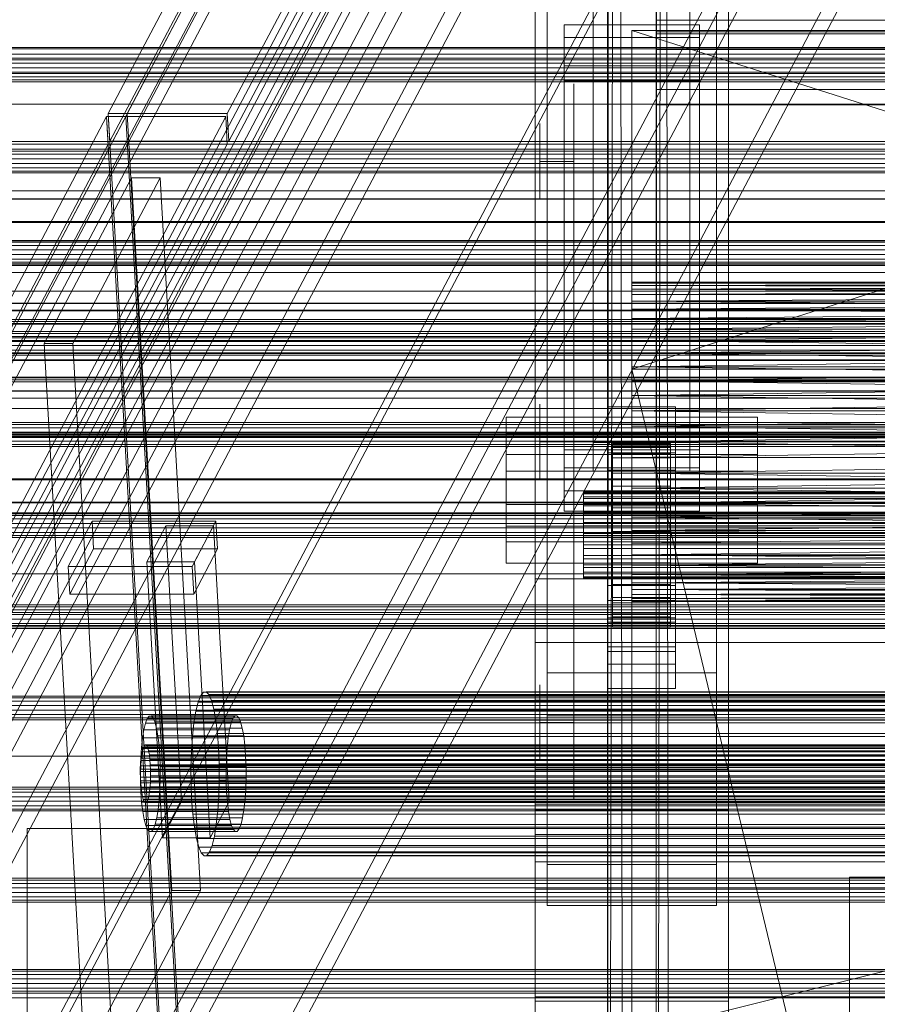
# Model space of a CAD drawing. Header units: millimetres. Extents: x -4395 to 65662, y -65530 to 6847.
# Tile 315 of 656: x -557 to -379, y -33951 to -33748. Entities that reach past the tile are written whole.
import ezdxf

# ---------------------------------------------------------------- set-up
doc = ezdxf.new("R2010")
doc.units = ezdxf.units.MM
for name, color, linetype, lineweight in [('COTAS_O', 1, 'Continuous', 0), ('frontal_briquetadora', 7, 'Continuous', 0), ('frontal_C01', 7, 'Continuous', 0), ('frontal_C02', 7, 'Continuous', 0), ('frontal_C03', 7, 'Continuous', 0), ('frontal_C07', 7, 'Continuous', 0), ('frontal_dosificador', 7, 'Continuous', 0), ('frontal_secador', 7, 'Continuous', 0)]:
    doc.layers.add(name, color=color, linetype=linetype, lineweight=lineweight)
doc.dimstyles.new('R19_100', dxfattribs={"dimtxt": 250, "dimasz": 150, "dimexe": 150, "dimexo": 80, "dimgap": 100, "dimtad": 1, "dimtih": 1, "dimtoh": 1, "dimdsep": 46, "dimcen": 0.09, "dimadec": 0, "dimazin": 0, "dimtfac": 1, "dimtdec": 4, "dimtofl": 0, "dimtmove": 0, "dimatfit": 3, "dimfxl": 1, "dimtolj": 1, "dimtzin": 0, "dimarcsym": 0})

# ---------------------------------------------------------------- blocks, each defined once
blk = doc.blocks.new('DIM_R33_43')
at = {"layer": 'COTAS_O'}
for p, q in [((-1725, -33700), (-1575, -33655)), ((1725, -33700), (1575, -33655)), ((-1725, -34400), (-1725, -33700)), ((-1725, -33700), (1725, -33700)), ((-1725, -33700), (-1575, -33745)), ((1725, -33700), (1575, -33745)), ((1725, -34400), (1725, -33700))]:
    blk.add_line(p, q, dxfattribs=at)
blk.add_text('3450 O', height=250, dxfattribs=at).set_placement((0, -33600))
blk = doc.blocks.new('DIM_R33_46')
at = {"layer": 'COTAS_O'}
for p, q in [((-650, -33700), (50, -33700)), ((50, -33700), (5, -33850)), ((50, -34900), (50, -33700)), ((50, -33700), (95, -33850)), ((50, -34900), (5, -34750)), ((50, -34900), (95, -34750)), ((-650, -34900), (50, -34900))]:
    blk.add_line(p, q, dxfattribs=at)
blk.add_text('1200 O', height=250, rotation=90, dxfattribs=at).set_placement((-50, -34300))
blk = doc.blocks.new('DIM_R33_47')
at = {"layer": 'COTAS_O'}
for p, q in [((-650, -34200), (-500, -34155)), ((650, -34200), (500, -34155)), ((-650, -34900), (-650, -34200)), ((-650, -34200), (650, -34200)), ((-650, -34200), (-500, -34245)), ((650, -34200), (500, -34245)), ((650, -34900), (650, -34200))]:
    blk.add_line(p, q, dxfattribs=at)
blk.add_text('1300 O', height=250, dxfattribs=at).set_placement((0, -34100))

msp = doc.modelspace()

# ---------------------------------------------------------------- linework, layer by layer
at = {"layer": 'frontal_briquetadora'}
for p, q in [((-430, -33820), (-430, -33750)), ((-430, -33750), (-430, -33844.629)), ((-430, -33750), (-430, -33841.488)), ((-430, -33750), (-430, -33838.284)), ((-430, -33750), (-430, -33835.05)), ((-430, -33750), (-430, -33831.815)), ((-430, -33750), (-430, -33828.612)), ((-430, -33750), (-430, -33825.47)), ((-430, -33750), (-430, -33822.421)), ((-430, -33750), (-430, -33819.494)), ((-430, -33750), (-430, -33816.716)), ((-430, -33750), (-430, -33814.115)), ((-430, -33750), (-430, -33811.715)), ((-430, -33750), (-430, -33809.54)), ((-430, -33750), (-430, -33807.611)), ((-430, -33750), (-430, -33805.946)), ((-430, -33750), (-430, -33804.562)), ((-430, -33750), (-430, -33803.471)), ((-430, -33750), (-430, -33802.684)), ((-430, -33750), (-430, -33802.209)), ((-430, -33750), (-430, -33802.05)), ((-210, -33820), (-430, -33750)), ((-430, -33750), (-210, -33750)), ((-210, -33750), (-430, -33820)), ((-442, -33763.571), (-442, -33761.05)), ((-430, -33763.571), (-430, -33761.05)), ((-442, -33770.964), (-442, -33763.571)), ((-430, -33770.964), (-430, -33763.571)), ((-449, -33770.795), (-449, -33769.25)), ((-449, -33773.579), (-449, -33770.795)), ((-442, -33770.795), (-442, -33769.25)), ((-442, -33773.579), (-442, -33770.795)), ((-442, -33782.724), (-442, -33770.964)), ((-430, -33782.724), (-430, -33770.964)), ((-449, -33777.05), (-449, -33773.579)), ((-442, -33777.05), (-442, -33773.579)), ((-442, -33777.05), (-449, -33777.05)), ((-449, -33777.05), (-449, -33780.521)), ((-442, -33777.05), (-442, -33780.521)), ((-449, -33780.521), (-449, -33783.304)), ((-442, -33780.521), (-442, -33783.304)), ((-449, -33783.304), (-449, -33784.849)), ((-442, -33798.05), (-442, -33782.724)), ((-442, -33783.304), (-442, -33784.849)), ((-430, -33798.05), (-430, -33782.724)), ((-442, -33815.897), (-442, -33798.05)), ((-430, -33815.897), (-430, -33798.05)), ((-430, -33802.05), (-430, -33802.209)), ((-210, -33802.05), (-430, -33802.209)), ((-210, -33802.05), (-430, -33802.05)), ((-210, -33802.209), (-430, -33802.05)), ((-430, -33802.209), (-430, -33802.684)), ((-210, -33802.209), (-430, -33802.684)), ((-210, -33802.209), (-430, -33802.209)), ((-210, -33802.684), (-430, -33802.209)), ((-430, -33802.684), (-430, -33803.471)), ((-210, -33802.684), (-430, -33803.471)), ((-210, -33802.684), (-430, -33802.684)), ((-210, -33803.471), (-430, -33802.684)), ((-430, -33803.471), (-430, -33804.562)), ((-210, -33803.471), (-430, -33804.562)), ((-210, -33803.471), (-430, -33803.471)), ((-210, -33804.562), (-430, -33803.471)), ((-430, -33804.562), (-430, -33805.946)), ((-210, -33804.562), (-430, -33805.946)), ((-210, -33804.562), (-430, -33804.562)), ((-430, -33805.946), (-430, -33807.611)), ((-210, -33805.946), (-430, -33807.611)), ((-210, -33805.946), (-430, -33805.946)), ((-210, -33807.611), (-430, -33805.946)), ((-430, -33807.611), (-430, -33809.54)), ((-210, -33807.611), (-430, -33809.54)), ((-210, -33807.611), (-430, -33807.611)), ((-430, -33807.611), (-210, -33809.54)), ((-430, -33809.54), (-430, -33811.715)), ((-210, -33809.54), (-430, -33811.715)), ((-210, -33809.54), (-430, -33809.54)), ((-430, -33809.54), (-210, -33811.715)), ((-430, -33811.715), (-430, -33814.115)), ((-210, -33811.715), (-430, -33811.715)), ((-430, -33814.115), (-210, -33811.715)), ((-430, -33811.715), (-210, -33814.115)), ((-442, -33835.05), (-442, -33815.897)), ((-430, -33814.115), (-430, -33816.716)), ((-210, -33814.115), (-430, -33814.115)), ((-430, -33816.716), (-210, -33814.115)), ((-430, -33814.115), (-210, -33816.716)), ((-430, -33835.05), (-430, -33815.897)), ((-430, -33816.716), (-430, -33819.494)), ((-210, -33816.716), (-430, -33816.716)), ((-430, -33819.494), (-210, -33816.716)), ((-430, -33816.716), (-210, -33819.494)), ((-430, -33819.494), (-430, -33822.421)), ((-210, -33819.494), (-430, -33819.494)), ((-430, -33822.421), (-210, -33819.494)), ((-430, -33819.494), (-210, -33822.421)), ((-430, -33820), (-430, -34060)), ((-430, -34260), (-430, -33820)), ((-430, -34680), (-430, -33820)), ((-430, -33820), (-430, -33855.985)), ((-430, -33820), (-430, -33853.384)), ((-430, -33820), (-430, -33850.606)), ((-430, -33820), (-430, -33847.678)), ((-430, -33844.629), (-430, -33820)), ((-430, -33820), (-223.45, -34680)), ((-210, -33820), (-430, -33820)), ((-335.556, -33820), (-430, -33820)), ((-430, -33820), (-333.957, -33820)), ((-337.006, -33820), (-430, -33820)), ((-338.292, -33820), (-430, -33820)), ((-430, -33820), (-332.223, -33820)), ((-339.402, -33820), (-430, -33820)), ((-430, -33820), (-330.371, -33820)), ((-340.325, -33820), (-430, -33820)), ((-430, -33820), (-328.419, -33820)), ((-341.053, -33820), (-430, -33820)), ((-430, -33820), (-326.386, -33820)), ((-430, -33820), (-324.292, -33820)), ((-341.577, -33820), (-430, -33820)), ((-430, -33820), (-322.156, -33820)), ((-320, -33820), (-430, -33820)), ((-341.894, -33820), (-430, -33820)), ((-342, -33820), (-430, -33820)), ((-430, -33822.421), (-430, -33825.47)), ((-210, -33822.421), (-430, -33822.421)), ((-430, -33825.47), (-210, -33822.421)), ((-430, -33822.421), (-210, -33825.47)), ((-430, -33825.47), (-430, -33828.612)), ((-210, -33825.47), (-430, -33825.47)), ((-430, -33828.612), (-210, -33825.47)), ((-430, -33825.47), (-210, -33828.612)), ((-449, -33828.795), (-449, -33827.25)), ((-442, -33828.795), (-442, -33827.25)), ((-449, -33831.579), (-449, -33828.795)), ((-442, -33831.579), (-442, -33828.795)), ((-430, -33828.612), (-430, -33831.815)), ((-210, -33828.612), (-430, -33828.612)), ((-430, -33831.815), (-210, -33828.612)), ((-430, -33828.612), (-210, -33831.815)), ((-449, -33835.05), (-449, -33831.579)), ((-442, -33835.05), (-442, -33831.579)), ((-430, -33831.815), (-430, -33835.05)), ((-210, -33831.815), (-430, -33835.05)), ((-210, -33831.815), (-430, -33831.815)), ((-430, -33831.815), (-210, -33835.05)), ((-442, -33835.05), (-449, -33835.05)), ((-449, -33835.05), (-449, -33838.521)), ((-430, -33835.05), (-442, -33835.05)), ((-442, -33835.05), (-442, -33854.202)), ((-442, -33835.05), (-442, -33838.521)), ((-430, -33835.05), (-430, -33854.202)), ((-210, -33835.05), (-430, -33838.284)), ((-430, -33838.284), (-430, -33835.05)), ((-430, -33835.05), (-210, -33835.05)), ((-210, -33838.284), (-430, -33835.05)), ((-210, -33838.284), (-430, -33841.488)), ((-430, -33841.488), (-430, -33838.284)), ((-430, -33838.284), (-210, -33838.284)), ((-449, -33838.521), (-449, -33841.304)), ((-442, -33838.521), (-442, -33841.304)), ((-449, -33841.304), (-449, -33842.849)), ((-442, -33841.304), (-442, -33842.849)), ((-210, -33841.488), (-430, -33844.629)), ((-430, -33844.629), (-430, -33841.488)), ((-430, -33841.488), (-210, -33841.488)), ((-210, -33844.629), (-430, -33841.488)), ((-210, -33844.629), (-430, -33847.678)), ((-430, -33847.678), (-430, -33844.629)), ((-430, -33844.629), (-210, -33844.629)), ((-210, -33847.678), (-430, -33844.629)), ((-210, -33847.678), (-430, -33850.606)), ((-430, -33850.606), (-430, -33847.678)), ((-430, -33847.678), (-210, -33847.678)), ((-210, -33850.606), (-430, -33847.678)), ((-210, -33850.606), (-430, -33853.384)), ((-430, -33853.384), (-430, -33850.606)), ((-430, -33850.606), (-210, -33850.606)), ((-210, -33853.384), (-430, -33850.606)), ((-442, -33854.202), (-442, -33872.05)), ((-210, -33853.384), (-430, -33855.985)), ((-430, -33855.985), (-430, -33853.384)), ((-430, -33853.384), (-210, -33853.384)), ((-210, -33855.985), (-430, -33853.384)), ((-430, -33853.384), (-430, -34060)), ((-430, -33854.202), (-430, -33872.05)), ((-210, -33855.985), (-430, -33858.384)), ((-430, -33858.384), (-430, -33855.985)), ((-430, -33855.985), (-210, -33855.985)), ((-430, -34060), (-430, -33855.985)), ((-210, -33858.384), (-430, -33858.384)), ((-210, -33858.384), (-430, -33860.559)), ((-430, -33860.559), (-430, -33858.384)), ((-210, -33860.559), (-430, -33858.384)), ((-430, -33858.384), (-430, -34060)), ((-210, -33860.559), (-430, -33860.559)), ((-210, -33860.559), (-430, -33862.488)), ((-430, -33862.488), (-430, -33860.559)), ((-210, -33862.488), (-430, -33860.559)), ((-430, -33860.559), (-430, -34060)), ((-210, -33862.488), (-430, -33862.488)), ((-210, -33862.488), (-430, -33864.153)), ((-430, -33864.153), (-430, -33862.488)), ((-210, -33864.153), (-430, -33862.488)), ((-430, -33862.488), (-430, -34060)), ((-210, -33864.153), (-430, -33864.153)), ((-210, -33864.153), (-430, -33865.538)), ((-430, -33865.538), (-430, -33864.153)), ((-210, -33865.538), (-430, -33864.153)), ((-430, -33864.153), (-430, -34060)), ((-210, -33865.538), (-430, -33865.538)), ((-210, -33865.538), (-430, -33866.629)), ((-430, -33866.629), (-430, -33865.538)), ((-210, -33866.629), (-430, -33865.538)), ((-430, -33865.538), (-430, -34060)), ((-210, -33866.629), (-430, -33866.629)), ((-210, -33866.629), (-430, -33867.416)), ((-430, -33867.416), (-430, -33866.629)), ((-210, -33867.416), (-430, -33866.629)), ((-430, -33866.629), (-430, -34060)), ((-210, -33867.416), (-430, -33867.416)), ((-210, -33867.416), (-430, -33867.891)), ((-430, -33867.891), (-430, -33867.416)), ((-210, -33867.891), (-430, -33867.416)), ((-430, -33867.416), (-430, -34060)), ((-210, -33867.891), (-430, -33867.891)), ((-210, -33867.891), (-430, -33868.05)), ((-430, -33868.05), (-430, -33867.891)), ((-210, -33868.05), (-430, -33867.891)), ((-430, -33867.891), (-430, -34060)), ((-210, -33868.05), (-430, -33868.05)), ((-430, -33868.05), (-430, -34060)), ((-442, -33872.05), (-442, -33887.376)), ((-430, -33872.05), (-430, -33887.376)), ((-449, -33886.795), (-449, -33885.25)), ((-449, -33889.579), (-449, -33886.795)), ((-442, -33886.795), (-442, -33885.25)), ((-442, -33889.579), (-442, -33886.795)), ((-442, -33887.376), (-442, -33899.136)), ((-430, -33887.376), (-430, -33899.136)), ((-449, -33893.05), (-449, -33889.579)), ((-442, -33893.05), (-442, -33889.579)), ((-442, -33893.05), (-449, -33893.05)), ((-449, -33893.05), (-449, -33896.521)), ((-442, -33893.05), (-442, -33896.521)), ((-449, -33896.521), (-449, -33899.304)), ((-442, -33896.521), (-442, -33899.304)), ((-449, -33899.304), (-449, -33900.849)), ((-442, -33899.136), (-442, -33906.528)), ((-442, -33899.304), (-442, -33900.849)), ((-430, -33899.136), (-430, -33906.528)), ((-442, -33906.528), (-442, -33909.05)), ((-430, -33906.528), (-430, -33909.05))]:
    msp.add_line(p, q, dxfattribs=at)
at = {"layer": 'frontal_C01'}
for p, q in [((-450, -33902.673), (-450, -33563.968)), ((-410, -33563.968), (-410, -33902.673)), ((-450, -33950.64), (-450, -33611.935)), ((-410, -33950.64), (-410, -33611.935)), ((-450, -33967.966), (-450, -33629.261)), ((-410, -33629.261), (-410, -33967.966)), ((-447.5, -33922.423), (-447.5, -33644.214)), ((-412.5, -33644.214), (-412.5, -33922.423)), ((-447.5, -33930.89), (-447.5, -33652.682)), ((-412.5, -33930.89), (-412.5, -33652.682)), ((-450, -34006.339), (-450, -33667.635)), ((-410, -34006.339), (-410, -33667.635)), ((-425, -33750.663), (-425, -33736.325)), ((-425, -33747.837), (-425, -33736.325)), ((425, -33747.837), (-425, -33747.837)), ((-425, -33747.837), (-425, -33762.175)), ((-444, -33757.321), (-444, -33748.854)), ((-444, -33748.854), (-416, -33748.854)), ((-444, -33836.662), (-444, -33748.854)), ((425, -33750.663), (-425, -33750.663)), ((-425, -33750.663), (-425, -33762.175)), ((-416, -33748.854), (-416, -33757.321)), ((-416, -33748.854), (-416, -33836.662)), ((-416, -33757.321), (-444, -33757.321)), ((-444, -33757.321), (-444, -33845.13)), ((-416, -33845.13), (-416, -33757.321)), ((-425, -33762.175), (425, -33762.175)), ((-1100, -33812.606), (1100, -33812.606)), ((-1100, -33816.606), (1100, -33816.606)), ((-456, -33848.009), (-456, -33829.945)), ((-456, -33829.945), (-404, -33829.945)), ((-456, -33837.62), (-456, -33829.945)), ((-404, -33829.945), (-404, -33848.009)), ((-404, -33829.945), (-404, -33837.62)), ((-404, -33837.62), (-456, -33837.62)), ((-456, -33837.62), (-456, -33855.684)), ((-416, -33836.662), (-444, -33836.662)), ((-444, -33836.662), (-444, -33845.13)), ((-416, -33845.13), (-416, -33836.662)), ((-404, -33855.684), (-404, -33837.62)), ((-444, -33845.13), (-416, -33845.13)), ((-404, -33848.009), (-456, -33848.009)), ((-456, -33848.009), (-456, -33855.684)), ((-404, -33855.684), (-404, -33848.009)), ((-456, -33855.684), (-404, -33855.684)), ((-410, -33902.673), (-450, -33902.673)), ((-450, -33902.673), (-450, -33950.64)), ((-450, -34241.377), (-450, -33902.673)), ((-410, -33950.64), (-410, -33902.673)), ((-410, -33902.673), (-410, -34241.377)), ((-450, -33927.505), (-450, -33916.215)), ((-450, -33916.215), (450, -33916.215)), ((-450, -33949.792), (-450, -33916.215)), ((-412.5, -33922.423), (-447.5, -33922.423)), ((-447.5, -33922.423), (-447.5, -33930.89)), ((-412.5, -33930.89), (-412.5, -33922.423)), ((450, -33927.505), (-450, -33927.505)), ((-450, -33927.505), (-450, -33961.082)), ((-447.5, -33930.89), (-412.5, -33930.89)), ((450, -33949.792), (-450, -33949.792)), ((-450, -33949.792), (-450, -33961.082)), ((-450, -33950.64), (-410, -33950.64)), ((-450, -34289.344), (-450, -33950.64)), ((-410, -34289.344), (-410, -33950.64))]:
    msp.add_line(p, q, dxfattribs=at)
at = {"layer": 'frontal_C02'}
for p, q in [((-450, -33863.38), (-450, -33505.718)), ((-410, -33505.718), (-410, -33863.38)), ((-450, -33911.107), (-450, -33553.445)), ((-410, -33911.107), (-410, -33553.445)), ((-450, -34044.45), (-450, -33686.788)), ((-410, -33686.788), (-410, -34044.45)), ((-438, -33835.166), (-438, -33694.327)), ((-418, -33694.327), (-418, -33835.166)), ((-447.5, -33882.773), (-447.5, -33701.408)), ((-438, -33700.288), (-438, -33841.127)), ((-418, -33841.127), (-418, -33700.288)), ((-412.5, -33701.408), (-412.5, -33882.773)), ((-447.5, -33891.714), (-447.5, -33710.35)), ((-412.5, -33891.714), (-412.5, -33710.35)), ((-450, -34082.632), (-450, -33724.97)), ((-410, -34082.632), (-410, -33724.97)), ((-425, -33753.931), (-425, -33738.79)), ((-425, -33750.245), (-425, -33738.79)), ((425, -33750.245), (-425, -33750.245)), ((-425, -33750.245), (-425, -33765.386)), ((-444, -33760.377), (-444, -33751.435)), ((-444, -33751.435), (-416, -33751.435)), ((-444, -33840.401), (-444, -33751.435)), ((-416, -33751.435), (-416, -33760.377)), ((-416, -33751.435), (-416, -33840.401)), ((425, -33753.931), (-425, -33753.931)), ((-425, -33753.931), (-425, -33765.386)), ((-416, -33760.377), (-444, -33760.377)), ((-444, -33760.377), (-444, -33849.343)), ((-416, -33849.343), (-416, -33760.377)), ((-425, -33765.386), (425, -33765.386)), ((-435, -33831.347), (-435, -33827.771)), ((-435, -33827.771), (-421, -33827.771)), ((-435, -33867.862), (-435, -33827.771)), ((-421, -33827.771), (-421, -33831.347)), ((-421, -33827.771), (-421, -33867.862)), ((-421, -33831.347), (-435, -33831.347)), ((-435, -33831.347), (-435, -33871.438)), ((-421, -33871.438), (-421, -33831.347)), ((-456, -33852.501), (-456, -33833.425)), ((-456, -33833.425), (-404, -33833.425)), ((-456, -33841.062), (-456, -33833.425)), ((-404, -33833.425), (-404, -33852.501)), ((-404, -33833.425), (-404, -33841.062)), ((-418, -33835.166), (-438, -33835.166)), ((-438, -33835.166), (-438, -33841.127)), ((-434, -33845.381), (-434, -33835.389)), ((-434, -33835.389), (-434, -33835.835)), ((-434, -33835.389), (-422, -33835.389)), ((-434, -33836.237), (-434, -33835.389)), ((-434, -33845.592), (-434, -33835.835)), ((-434, -33835.835), (-434, -33837.545)), ((-434, -33835.835), (-422, -33835.835)), ((-434, -33845.782), (-434, -33836.237)), ((-434, -33836.237), (-422, -33836.237)), ((-434, -33838.321), (-434, -33836.237)), ((-422, -33835.835), (-422, -33835.389)), ((-422, -33835.389), (-422, -33845.381)), ((-422, -33835.389), (-422, -33836.237)), ((-422, -33837.545), (-422, -33835.835)), ((-422, -33835.835), (-422, -33845.592)), ((-422, -33836.237), (-422, -33845.782)), ((-422, -33836.237), (-422, -33838.321)), ((-418, -33841.127), (-418, -33835.166)), ((-435, -33840.885), (-435, -33837.308)), ((-435, -33837.308), (-421, -33837.308)), ((-435, -33877.399), (-435, -33837.308)), ((-434, -33846.402), (-434, -33837.545)), ((-434, -33837.545), (-434, -33840.401)), ((-434, -33837.545), (-422, -33837.545)), ((-422, -33840.401), (-422, -33837.545)), ((-422, -33837.545), (-422, -33846.402)), ((-421, -33837.308), (-421, -33840.885)), ((-421, -33837.308), (-421, -33877.399)), ((-434, -33846.769), (-434, -33838.321)), ((-434, -33838.321), (-422, -33838.321)), ((-434, -33841.498), (-434, -33838.321)), ((-422, -33838.321), (-422, -33846.769)), ((-422, -33838.321), (-422, -33841.498)), ((-404, -33841.062), (-456, -33841.062)), ((-456, -33841.062), (-456, -33860.137)), ((-416, -33840.401), (-444, -33840.401)), ((-444, -33840.401), (-444, -33849.343)), ((-438, -33841.127), (-418, -33841.127)), ((-421, -33840.885), (-435, -33840.885)), ((-435, -33840.885), (-435, -33880.976)), ((-434, -33847.755), (-434, -33840.401)), ((-434, -33840.401), (-434, -33844.209)), ((-434, -33840.401), (-422, -33840.401)), ((-434, -33848.275), (-434, -33841.498)), ((-434, -33841.498), (-422, -33841.498)), ((-434, -33845.553), (-434, -33841.498)), ((-422, -33844.209), (-422, -33840.401)), ((-422, -33840.401), (-422, -33847.755)), ((-422, -33841.498), (-422, -33848.275)), ((-422, -33841.498), (-422, -33845.553)), ((-421, -33880.976), (-421, -33840.885)), ((-416, -33849.343), (-416, -33840.401)), ((-404, -33860.137), (-404, -33841.062)), ((-434, -33849.559), (-434, -33844.209)), ((-434, -33844.209), (-434, -33848.71)), ((-434, -33844.209), (-422, -33844.209)), ((-422, -33848.71), (-422, -33844.209)), ((-422, -33844.209), (-422, -33849.559)), ((-440, -33845.782), (-440, -33845.381)), ((-440, -33845.381), (-440, -33845.592)), ((-440, -33845.381), (440, -33845.381)), ((-440, -33845.592), (-440, -33846.402)), ((-440, -33845.592), (440, -33845.592)), ((-440, -33846.769), (-440, -33845.782)), ((-440, -33845.782), (440, -33845.782)), ((-440, -33846.402), (-440, -33847.755)), ((-440, -33846.402), (440, -33846.402)), ((-434, -33845.592), (-434, -33845.381)), ((-422, -33845.381), (-434, -33845.381)), ((-434, -33845.381), (-434, -33845.782)), ((-434, -33850.196), (-434, -33845.553)), ((-434, -33845.553), (-422, -33845.553)), ((-434, -33850.209), (-434, -33845.553)), ((-434, -33846.402), (-434, -33845.592)), ((-422, -33845.592), (-434, -33845.592)), ((-422, -33845.782), (-434, -33845.782)), ((-434, -33845.782), (-434, -33846.769)), ((-434, -33847.755), (-434, -33846.402)), ((-422, -33846.402), (-434, -33846.402)), ((-422, -33845.381), (-422, -33845.592)), ((-422, -33845.782), (-422, -33845.381)), ((-422, -33845.553), (-422, -33850.196)), ((-422, -33845.553), (-422, -33850.209)), ((-422, -33845.592), (-422, -33846.402)), ((-422, -33846.769), (-422, -33845.782)), ((-422, -33846.402), (-422, -33847.755)), ((-440, -33848.275), (-440, -33846.769)), ((-440, -33846.769), (440, -33846.769)), ((-440, -33847.755), (-440, -33849.559)), ((-440, -33847.755), (440, -33847.755)), ((-440, -33850.196), (-440, -33848.275)), ((-440, -33848.275), (440, -33848.275)), ((-422, -33846.769), (-434, -33846.769)), ((-434, -33846.769), (-434, -33848.275)), ((-434, -33849.559), (-434, -33847.755)), ((-422, -33847.755), (-434, -33847.755)), ((-422, -33848.275), (-434, -33848.275)), ((-434, -33848.275), (-434, -33850.196)), ((-422, -33848.275), (-422, -33846.769)), ((-422, -33847.755), (-422, -33849.559)), ((-422, -33850.196), (-422, -33848.275)), ((-444, -33849.343), (-416, -33849.343)), ((-440, -33849.559), (-440, -33851.691)), ((-440, -33849.559), (440, -33849.559)), ((-440, -33852.401), (-440, -33850.196)), ((-440, -33850.196), (440, -33850.196)), ((-434, -33848.71), (-434, -33851.691)), ((-422, -33848.71), (-434, -33848.71)), ((-434, -33848.71), (-434, -33853.597)), ((-434, -33851.691), (-434, -33849.559)), ((-422, -33849.559), (-434, -33849.559)), ((-422, -33850.196), (-434, -33850.196)), ((-434, -33850.196), (-434, -33852.401)), ((-434, -33852.401), (-434, -33850.209)), ((-434, -33850.209), (-422, -33850.209)), ((-434, -33855.149), (-434, -33850.209)), ((-422, -33851.691), (-422, -33848.71)), ((-422, -33853.597), (-422, -33848.71)), ((-422, -33849.559), (-422, -33851.691)), ((-422, -33852.401), (-422, -33850.196)), ((-422, -33850.209), (-422, -33852.401)), ((-422, -33850.209), (-422, -33855.149)), ((-404, -33852.501), (-456, -33852.501)), ((-456, -33852.501), (-456, -33860.137)), ((-440, -33851.691), (-440, -33854.006)), ((440, -33851.691), (-440, -33851.691)), ((-440, -33854.741), (-440, -33852.401)), ((-440, -33852.401), (440, -33852.401)), ((-434, -33851.691), (-422, -33851.691)), ((-434, -33854.006), (-434, -33851.691)), ((-422, -33852.401), (-434, -33852.401)), ((-434, -33852.401), (-434, -33854.741)), ((-422, -33851.691), (-422, -33854.006)), ((-422, -33854.741), (-422, -33852.401)), ((-404, -33860.137), (-404, -33852.501)), ((-440, -33854.006), (-440, -33856.346)), ((-440, -33854.006), (440, -33854.006)), ((-434, -33854.006), (-434, -33853.597)), ((-434, -33853.597), (-434, -33858.537)), ((-434, -33853.597), (-422, -33853.597)), ((-434, -33856.346), (-434, -33854.006)), ((-422, -33854.006), (-434, -33854.006)), ((-422, -33858.537), (-422, -33853.597)), ((-422, -33853.597), (-422, -33854.006)), ((-422, -33854.006), (-422, -33856.346)), ((-440, -33857.056), (-440, -33854.741)), ((-440, -33854.741), (440, -33854.741)), ((-440, -33856.346), (-440, -33858.551)), ((-440, -33856.346), (440, -33856.346)), ((-434, -33854.741), (-434, -33855.149)), ((-422, -33854.741), (-434, -33854.741)), ((-434, -33854.741), (-434, -33857.056)), ((-434, -33855.149), (-422, -33855.149)), ((-434, -33860.036), (-434, -33855.149)), ((-434, -33858.551), (-434, -33856.346)), ((-434, -33856.346), (-434, -33858.537)), ((-422, -33856.346), (-434, -33856.346)), ((-422, -33855.149), (-422, -33854.741)), ((-422, -33857.056), (-422, -33854.741)), ((-422, -33855.149), (-422, -33860.036)), ((-422, -33858.537), (-422, -33856.346)), ((-422, -33856.346), (-422, -33858.551)), ((-440, -33859.188), (-440, -33857.056)), ((-440, -33857.056), (440, -33857.056)), ((-440, -33858.551), (-440, -33860.472)), ((-440, -33858.551), (440, -33858.551)), ((-434, -33857.056), (-434, -33860.036)), ((-422, -33857.056), (-434, -33857.056)), ((-434, -33857.056), (-434, -33859.188)), ((-434, -33858.537), (-434, -33863.194)), ((-434, -33858.537), (-422, -33858.537)), ((-434, -33860.472), (-434, -33858.551)), ((-434, -33858.551), (-434, -33863.194)), ((-422, -33858.551), (-434, -33858.551)), ((-422, -33860.036), (-422, -33857.056)), ((-422, -33859.188), (-422, -33857.056)), ((-422, -33863.194), (-422, -33858.537)), ((-422, -33863.194), (-422, -33858.551)), ((-422, -33858.551), (-422, -33860.472)), ((-456, -33860.137), (-404, -33860.137)), ((-440, -33860.992), (-440, -33859.188)), ((-440, -33859.188), (440, -33859.188)), ((-440, -33860.472), (-440, -33861.977)), ((-440, -33860.472), (440, -33860.472)), ((-434, -33859.188), (-434, -33864.538)), ((-422, -33859.188), (-434, -33859.188)), ((-434, -33859.188), (-434, -33860.992)), ((-434, -33860.036), (-422, -33860.036)), ((-434, -33864.538), (-434, -33860.036)), ((-434, -33861.977), (-434, -33860.472)), ((-434, -33860.472), (-434, -33867.249)), ((-422, -33860.472), (-434, -33860.472)), ((-422, -33864.538), (-422, -33859.188)), ((-422, -33860.992), (-422, -33859.188)), ((-422, -33860.036), (-422, -33864.538)), ((-422, -33867.249), (-422, -33860.472)), ((-422, -33860.472), (-422, -33861.977)), ((-440, -33862.345), (-440, -33860.992)), ((-440, -33860.992), (440, -33860.992)), ((-440, -33861.977), (-440, -33862.964)), ((-440, -33861.977), (440, -33861.977)), ((-440, -33863.155), (-440, -33862.345)), ((-440, -33862.345), (440, -33862.345)), ((-434, -33860.992), (-434, -33868.346)), ((-422, -33860.992), (-434, -33860.992)), ((-434, -33860.992), (-434, -33862.345)), ((-434, -33862.964), (-434, -33861.977)), ((-434, -33861.977), (-434, -33870.426)), ((-422, -33861.977), (-434, -33861.977)), ((-434, -33862.345), (-434, -33871.202)), ((-422, -33862.345), (-434, -33862.345)), ((-434, -33862.345), (-434, -33863.155)), ((-422, -33868.346), (-422, -33860.992)), ((-422, -33862.345), (-422, -33860.992)), ((-422, -33870.426), (-422, -33861.977)), ((-422, -33861.977), (-422, -33862.964)), ((-422, -33871.202), (-422, -33862.345)), ((-422, -33863.155), (-422, -33862.345)), ((-410, -33863.38), (-450, -33863.38)), ((-450, -33863.38), (-450, -33911.107)), ((-450, -34221.042), (-450, -33863.38)), ((-440, -33862.964), (-440, -33863.366)), ((-440, -33862.964), (440, -33862.964)), ((-440, -33863.366), (-440, -33863.155)), ((-440, -33863.155), (440, -33863.155)), ((-440, -33863.366), (440, -33863.366)), ((-435, -33878.411), (-435, -33864.7)), ((-435, -33864.7), (-421, -33864.7)), ((-435, -33872.337), (-435, -33864.7)), ((-434, -33863.366), (-434, -33862.964)), ((-434, -33862.964), (-434, -33872.51)), ((-422, -33862.964), (-434, -33862.964)), ((-434, -33863.155), (-434, -33872.912)), ((-422, -33863.155), (-434, -33863.155)), ((-434, -33863.155), (-434, -33863.366)), ((-434, -33863.194), (-434, -33867.249)), ((-434, -33863.194), (-422, -33863.194)), ((-434, -33863.366), (-434, -33873.358)), ((-422, -33863.366), (-434, -33863.366)), ((-434, -33864.538), (-422, -33864.538)), ((-434, -33868.346), (-434, -33864.538)), ((-422, -33872.51), (-422, -33862.964)), ((-422, -33862.964), (-422, -33863.366)), ((-422, -33872.912), (-422, -33863.155)), ((-422, -33863.366), (-422, -33863.155)), ((-422, -33867.249), (-422, -33863.194)), ((-422, -33873.358), (-422, -33863.366)), ((-422, -33864.538), (-422, -33868.346)), ((-421, -33864.7), (-421, -33878.411)), ((-421, -33864.7), (-421, -33872.337)), ((-410, -33911.107), (-410, -33863.38)), ((-410, -33863.38), (-410, -34221.042)), ((-421, -33867.862), (-435, -33867.862)), ((-435, -33867.862), (-435, -33871.438)), ((-434, -33867.249), (-434, -33870.426)), ((-434, -33867.249), (-422, -33867.249)), ((-434, -33868.346), (-422, -33868.346)), ((-434, -33871.202), (-434, -33868.346)), ((-422, -33870.426), (-422, -33867.249)), ((-422, -33868.346), (-422, -33871.202)), ((-421, -33871.438), (-421, -33867.862)), ((-434, -33870.426), (-434, -33872.51)), ((-434, -33870.426), (-422, -33870.426)), ((-422, -33872.51), (-422, -33870.426)), ((-435, -33871.438), (-421, -33871.438)), ((-421, -33872.337), (-435, -33872.337)), ((-435, -33872.337), (-435, -33886.047)), ((-434, -33871.202), (-422, -33871.202)), ((-434, -33872.912), (-434, -33871.202)), ((-434, -33872.51), (-434, -33873.358)), ((-434, -33872.51), (-422, -33872.51)), ((-422, -33871.202), (-422, -33872.912)), ((-422, -33873.358), (-422, -33872.51)), ((-421, -33886.047), (-421, -33872.337)), ((-434, -33872.912), (-422, -33872.912)), ((-434, -33873.358), (-434, -33872.912)), ((-434, -33873.358), (-422, -33873.358)), ((-422, -33872.912), (-422, -33873.358)), ((-450, -33888.432), (-450, -33876.51)), ((-450, -33876.51), (450, -33876.51)), ((-450, -33909.919), (-450, -33876.51)), ((-421, -33877.399), (-435, -33877.399)), ((-435, -33877.399), (-435, -33880.976)), ((-421, -33878.411), (-435, -33878.411)), ((-435, -33878.411), (-435, -33886.047)), ((-421, -33880.976), (-421, -33877.399)), ((-421, -33886.047), (-421, -33878.411)), ((-435, -33880.976), (-421, -33880.976)), ((-412.5, -33882.773), (-447.5, -33882.773)), ((-447.5, -33882.773), (-447.5, -33891.714)), ((-412.5, -33891.714), (-412.5, -33882.773)), ((-435, -33886.047), (-421, -33886.047)), ((450, -33888.432), (-450, -33888.432)), ((-450, -33888.432), (-450, -33921.841)), ((-447.5, -33891.714), (-412.5, -33891.714)), ((450, -33909.919), (-450, -33909.919)), ((-450, -33909.919), (-450, -33921.841)), ((-450, -33911.107), (-410, -33911.107)), ((-450, -34268.769), (-450, -33911.107)), ((-410, -34268.769), (-410, -33911.107)), ((-450, -33921.841), (450, -33921.841))]:
    msp.add_line(p, q, dxfattribs=at)
at = {"layer": 'frontal_C03'}
for p, q in [((1270, -33755.693), (-1230, -33755.693)), ((1270, -33756.079), (-1230, -33756.079)), ((1270, -33756.745), (-1230, -33756.745)), ((-1230, -33757.677), (1270, -33757.677)), ((1270, -33758.619), (-1230, -33758.619)), ((1270, -33759.551), (-1230, -33759.551)), ((1270, -33760.217), (-1230, -33760.217)), ((1270, -33760.603), (-1230, -33760.603)), ((1270, -33774.534), (-1230, -33774.534)), ((1270, -33774.92), (-1230, -33774.92)), ((1270, -33775.586), (-1230, -33775.586)), ((-1230, -33776.518), (1270, -33776.518)), ((1270, -33777.46), (-1230, -33777.46)), ((1270, -33778.392), (-1230, -33778.392)), ((1270, -33779.058), (-1230, -33779.058)), ((1270, -33779.444), (-1230, -33779.444)), ((1270, -33784.766), (-1230, -33784.766)), ((1270, -33784.851), (-1230, -33784.851)), ((1270, -33789.465), (-1230, -33789.465)), ((1270, -33789.707), (-1230, -33789.707)), ((1270, -33793.375), (-1230, -33793.375)), ((1270, -33793.761), (-1230, -33793.761)), ((1270, -33794.427), (-1230, -33794.427)), ((-1230, -33795.359), (1270, -33795.359)), ((1270, -33796.301), (-1230, -33796.301)), ((1270, -33797.233), (-1230, -33797.233)), ((1270, -33797.899), (-1230, -33797.899)), ((1270, -33798.234), (-1230, -33798.234)), ((1270, -33798.285), (-1230, -33798.285)), ((1270, -33798.596), (-1230, -33798.596)), ((1516, -33806.372), (-1476, -33806.372)), ((1516, -33806.398), (-1476, -33806.398)), ((1516, -33807.84), (-1476, -33807.84)), ((1516, -33807.916), (-1476, -33807.916)), ((1270, -33809.736), (-1230, -33809.736)), ((1516, -33810.58), (-1476, -33810.58)), ((1516, -33810.694), (-1476, -33810.694)), ((-1230, -33810.164), (1270, -33810.164)), ((1270, -33812.216), (-1230, -33812.216)), ((1270, -33812.602), (-1230, -33812.602)), ((1270, -33813.268), (-1230, -33813.268)), ((1516, -33814.175), (-1476, -33814.175)), ((-1476, -33814.309), (1516, -33814.309)), ((-1230, -33814.2), (1270, -33814.2)), ((1270, -33815.142), (-1230, -33815.142)), ((1270, -33816.074), (-1230, -33816.074)), ((1270, -33816.74), (-1230, -33816.74)), ((1270, -33817.126), (-1230, -33817.126)), ((1516, -33818.077), (-1476, -33818.077)), ((1516, -33818.21), (-1476, -33818.21)), ((1516, -33821.692), (-1476, -33821.692)), ((1516, -33821.805), (-1476, -33821.805)), ((1270, -33822.222), (-1230, -33822.222)), ((1270, -33822.649), (-1230, -33822.649)), ((1516, -33824.469), (-1476, -33824.469)), ((1516, -33824.545), (-1476, -33824.545)), ((1516, -33825.987), (-1476, -33825.987)), ((1516, -33826.014), (-1476, -33826.014)), ((1270, -33831.057), (-1230, -33831.057)), ((1270, -33831.443), (-1230, -33831.443)), ((1270, -33832.109), (-1230, -33832.109)), ((-1230, -33833.041), (1270, -33833.041)), ((1270, -33833.789), (-1230, -33833.789)), ((1270, -33833.983), (-1230, -33833.983)), ((1270, -33834.152), (-1230, -33834.152)), ((1270, -33834.915), (-1230, -33834.915)), ((1270, -33835.581), (-1230, -33835.581)), ((1270, -33835.967), (-1230, -33835.967)), ((1270, -33842.678), (-1230, -33842.678)), ((1270, -33842.92), (-1230, -33842.92)), ((1270, -33847.535), (-1230, -33847.535)), ((1270, -33847.62), (-1230, -33847.62)), ((1270, -33849.898), (-1230, -33849.898)), ((1270, -33850.284), (-1230, -33850.284)), ((1270, -33850.95), (-1230, -33850.95)), ((-1230, -33851.882), (1270, -33851.882)), ((1270, -33852.824), (-1230, -33852.824)), ((1270, -33853.756), (-1230, -33853.756)), ((1270, -33854.422), (-1230, -33854.422)), ((1270, -33854.808), (-1230, -33854.808)), ((1270, -33868.739), (-1230, -33868.739)), ((1270, -33869.125), (-1230, -33869.125)), ((1270, -33869.791), (-1230, -33869.791)), ((-1230, -33870.723), (1270, -33870.723)), ((1270, -33871.665), (-1230, -33871.665)), ((1270, -33872.597), (-1230, -33872.597)), ((1270, -33873.263), (-1230, -33873.263)), ((1270, -33873.649), (-1230, -33873.649)), ((1270, -33887.58), (-1230, -33887.58)), ((1270, -33887.966), (-1230, -33887.966)), ((1270, -33888.632), (-1230, -33888.632)), ((-1230, -33889.564), (1270, -33889.564)), ((1270, -33890.506), (-1230, -33890.506)), ((1270, -33891.438), (-1230, -33891.438)), ((1270, -33892.104), (-1230, -33892.104)), ((1270, -33892.49), (-1230, -33892.49)), ((1270, -33906.421), (-1230, -33906.421)), ((1270, -33906.807), (-1230, -33906.807)), ((1270, -33907.473), (-1230, -33907.473)), ((-1230, -33908.405), (1270, -33908.405)), ((1270, -33909.347), (-1230, -33909.347)), ((1270, -33910.279), (-1230, -33910.279)), ((1270, -33910.945), (-1230, -33910.945)), ((1270, -33911.331), (-1230, -33911.331)), ((1270, -33925.262), (-1230, -33925.262)), ((1270, -33925.648), (-1230, -33925.648)), ((1270, -33926.314), (-1230, -33926.314)), ((-1230, -33927.246), (1270, -33927.246)), ((1270, -33928.188), (-1230, -33928.188)), ((1270, -33929.12), (-1230, -33929.12)), ((1270, -33929.786), (-1230, -33929.786)), ((1270, -33930.172), (-1230, -33930.172)), ((1270, -33944.103), (-1230, -33944.103)), ((1270, -33944.489), (-1230, -33944.489)), ((1270, -33945.155), (-1230, -33945.155)), ((-1230, -33946.087), (1270, -33946.087)), ((1270, -33947.029), (-1230, -33947.029)), ((1270, -33947.961), (-1230, -33947.961)), ((1270, -33948.627), (-1230, -33948.627)), ((1270, -33949.013), (-1230, -33949.013))]:
    msp.add_line(p, q, dxfattribs=at)
at = {"layer": 'frontal_C07'}
for p, q in [((-371.869, -33464.746), (-1502.175, -35606.704)), ((-1499.22, -35606.704), (-368.914, -33464.746)), ((-355.217, -33479.35), (-1505.217, -35658.628)), ((-1505.056, -35661.48), (-355.056, -33482.201)), ((-1500.295, -35639.968), (-369.989, -33498.011)), ((-367.035, -33498.011), (-1497.34, -35639.968)), ((-366.545, -33503.972), (-1493.568, -35639.709)), ((-1493.407, -35642.56), (-366.384, -33506.823)), ((-401.841, -33516.153), (-1519.018, -35633.23)), ((-1476.664, -35633.23), (-359.487, -33516.153)), ((-405.781, -33516.153), (-538.246, -33767.177)), ((-534.306, -33767.177), (-401.841, -33516.153)), ((-513.621, -33767.177), (-381.157, -33516.153)), ((-374.605, -33521.257), (-1547.582, -35744.076)), ((-1522.957, -35744.076), (-349.981, -33521.257)), ((-1518.695, -35638.932), (-401.519, -33521.856)), ((-359.165, -33521.856), (-1476.341, -35638.932)), ((-537.923, -33772.879), (-405.459, -33521.856)), ((-380.835, -33521.856), (-513.299, -33772.879)), ((-1547.259, -35749.779), (-374.283, -33526.959)), ((-349.658, -33526.959), (-1522.635, -35749.779)), ((-374.122, -33529.81), (-1547.098, -35752.63)), ((-1543.158, -35752.63), (-370.182, -33529.81)), ((-349.686, -33577.242), (-1499.686, -35756.52)), ((-1499.525, -35759.372), (-349.525, -33580.093)), ((-367.086, -33654.314), (-1540.063, -35877.133)), ((-1515.438, -35877.133), (-342.462, -33654.314)), ((-1539.741, -35882.836), (-366.764, -33660.016)), ((-362.824, -33660.016), (-1535.801, -35882.836)), ((-342.14, -33660.016), (-1515.116, -35882.836)), ((-527.129, -33963.911), (-394.664, -33712.888)), ((-390.724, -33712.888), (-523.189, -33963.911)), ((-538.574, -33767.799), (-735.188, -34140.387)), ((-731.248, -34140.387), (-534.634, -33767.799)), ((-710.564, -34140.387), (-513.949, -33767.799)), ((-534.634, -33767.799), (-538.574, -33767.799)), ((-527.457, -33964.533), (-538.574, -33767.799)), ((-513.949, -33767.799), (-538.574, -33767.799)), ((-538.252, -33773.501), (-538.574, -33767.799)), ((-538.246, -33767.177), (-534.306, -33767.177)), ((-527.129, -33963.911), (-538.246, -33767.177)), ((-538.246, -33767.177), (-513.621, -33767.177)), ((-537.923, -33772.879), (-538.246, -33767.177)), ((-523.517, -33964.533), (-534.634, -33767.799)), ((-534.306, -33767.177), (-523.189, -33963.911)), ((-513.627, -33773.501), (-513.949, -33767.799)), ((-513.621, -33767.177), (-513.299, -33772.879)), ((-513.299, -33772.879), (-537.923, -33772.879)), ((-734.866, -34146.09), (-538.252, -33773.501)), ((-513.627, -33773.501), (-710.241, -34146.09)), ((-538.252, -33773.501), (-513.627, -33773.501)), ((-533.41, -33780.484), (-551.463, -33814.695)), ((-545.554, -33814.695), (-527.501, -33780.484)), ((-527.501, -33780.484), (-533.41, -33780.484)), ((-525.086, -33927.797), (-533.41, -33780.484)), ((-519.176, -33927.797), (-527.501, -33780.484)), ((-551.463, -33814.695), (-545.554, -33814.695)), ((-543.139, -33962.008), (-551.463, -33814.695)), ((-545.554, -33814.695), (-537.229, -33962.008)), ((-541.583, -33851.463), (-546.506, -33860.793)), ((-515.973, -33851.463), (-541.583, -33851.463)), ((-541.261, -33857.165), (-541.583, -33851.463)), ((-526.316, -33852.396), (-530.254, -33859.86)), ((-516.466, -33852.396), (-526.316, -33852.396)), ((-523.093, -33909.42), (-526.316, -33852.396)), ((-520.897, -33860.793), (-515.973, -33851.463)), ((-520.405, -33859.86), (-516.466, -33852.396)), ((-513.243, -33909.42), (-516.466, -33852.396)), ((-515.651, -33857.165), (-515.973, -33851.463)), ((-546.184, -33866.496), (-541.261, -33857.165)), ((-541.261, -33857.165), (-515.651, -33857.165)), ((-515.651, -33857.165), (-520.575, -33866.496)), ((-530.254, -33859.86), (-520.405, -33859.86)), ((-527.032, -33916.885), (-530.254, -33859.86)), ((-520.405, -33859.86), (-517.182, -33916.885)), ((-546.506, -33860.793), (-520.897, -33860.793)), ((-546.184, -33866.496), (-546.506, -33860.793)), ((-520.897, -33860.793), (-520.575, -33866.496)), ((-520.575, -33866.496), (-546.184, -33866.496)), ((-518.563, -33886.77), (-519.125, -33887.491)), ((-517.988, -33886.698), (-518.563, -33886.77)), ((-159.047, -33886.77), (-518.563, -33886.77)), ((-517.421, -33887.277), (-517.988, -33886.698)), ((-158.471, -33886.698), (-517.988, -33886.698)), ((-519.652, -33888.833), (-520.124, -33890.745)), ((-519.125, -33887.491), (-519.652, -33888.833)), ((-160.135, -33888.833), (-519.652, -33888.833)), ((-159.609, -33887.491), (-519.125, -33887.491)), ((-516.885, -33888.485), (-517.421, -33887.277)), ((-157.905, -33887.277), (-517.421, -33887.277)), ((-516.4, -33890.276), (-516.885, -33888.485)), ((-157.368, -33888.485), (-516.885, -33888.485)), ((-520.124, -33890.745), (-520.522, -33893.152)), ((-160.607, -33890.745), (-520.124, -33890.745)), ((-515.984, -33892.581), (-516.4, -33890.276)), ((-156.883, -33890.276), (-516.4, -33890.276)), ((-530.556, -33893.191), (-530.889, -33894.54)), ((-530.184, -33892.244), (-530.556, -33893.191)), ((-512.826, -33893.191), (-530.556, -33893.191)), ((-529.787, -33891.735), (-530.184, -33892.244)), ((-512.454, -33892.244), (-530.184, -33892.244)), ((-529.381, -33891.683), (-529.787, -33891.735)), ((-512.058, -33891.735), (-529.787, -33891.735)), ((-528.981, -33892.092), (-529.381, -33891.683)), ((-511.652, -33891.683), (-529.381, -33891.683)), ((-528.603, -33892.945), (-528.981, -33892.092)), ((-511.252, -33892.092), (-528.981, -33892.092)), ((-528.26, -33894.209), (-528.603, -33892.945)), ((-510.873, -33892.945), (-528.603, -33892.945)), ((-520.522, -33893.152), (-520.831, -33895.962)), ((-161.005, -33893.152), (-520.522, -33893.152)), ((-515.654, -33895.311), (-515.984, -33892.581)), ((-156.467, -33892.581), (-515.984, -33892.581)), ((-513.159, -33894.54), (-512.826, -33893.191)), ((-512.826, -33893.191), (-512.454, -33892.244)), ((-512.454, -33892.244), (-512.058, -33891.735)), ((-512.058, -33891.735), (-511.652, -33891.683)), ((-511.652, -33891.683), (-511.252, -33892.092)), ((-511.252, -33892.092), (-510.873, -33892.945)), ((-510.873, -33892.945), (-510.531, -33894.209)), ((-530.889, -33894.54), (-531.17, -33896.239)), ((-513.159, -33894.54), (-530.889, -33894.54)), ((-527.967, -33895.836), (-528.26, -33894.209)), ((-510.531, -33894.209), (-528.26, -33894.209)), ((-513.44, -33896.239), (-513.159, -33894.54)), ((-510.531, -33894.209), (-510.237, -33895.836)), ((-531.17, -33896.239), (-531.388, -33898.223)), ((-513.44, -33896.239), (-531.17, -33896.239)), ((-527.734, -33897.763), (-527.967, -33895.836)), ((-510.237, -33895.836), (-527.967, -33895.836)), ((-520.831, -33895.962), (-521.039, -33899.068)), ((-161.314, -33895.962), (-520.831, -33895.962)), ((-515.422, -33898.361), (-515.654, -33895.311)), ((-156.137, -33895.311), (-515.654, -33895.311)), ((-513.658, -33898.223), (-513.44, -33896.239)), ((-510.237, -33895.836), (-510.004, -33897.763)), ((-531.388, -33898.223), (-531.535, -33900.415)), ((-513.658, -33898.223), (-531.388, -33898.223)), ((-531.199, -33899.094), (-531.34, -33899.944)), ((-531.033, -33898.42), (-531.199, -33899.094)), ((-147.058, -33899.094), (-531.199, -33899.094)), ((-530.847, -33897.946), (-531.033, -33898.42)), ((-146.891, -33898.42), (-531.033, -33898.42)), ((-530.648, -33897.691), (-530.847, -33897.946)), ((-146.706, -33897.946), (-530.847, -33897.946)), ((-530.445, -33897.666), (-530.648, -33897.691)), ((-146.507, -33897.691), (-530.648, -33897.691)), ((-530.245, -33897.87), (-530.445, -33897.666)), ((-146.304, -33897.666), (-530.445, -33897.666)), ((-530.056, -33898.297), (-530.245, -33897.87)), ((-146.104, -33897.87), (-530.245, -33897.87)), ((-529.885, -33898.929), (-530.056, -33898.297)), ((-145.915, -33898.297), (-530.056, -33898.297)), ((-529.738, -33899.742), (-529.885, -33898.929)), ((-145.744, -33898.929), (-529.885, -33898.929)), ((-527.57, -33899.916), (-527.734, -33897.763)), ((-510.004, -33897.763), (-527.734, -33897.763)), ((-521.039, -33899.068), (-521.139, -33902.35)), ((-161.523, -33899.068), (-521.039, -33899.068)), ((-515.298, -33901.615), (-515.422, -33898.361)), ((-515.422, -33898.361), (-155.906, -33898.361)), ((-513.806, -33900.415), (-513.658, -33898.223)), ((-510.004, -33897.763), (-509.841, -33899.916)), ((-531.535, -33900.415), (-531.606, -33902.732)), ((-513.806, -33900.415), (-531.535, -33900.415)), ((-531.449, -33900.936), (-531.522, -33902.032)), ((-531.34, -33899.944), (-531.449, -33900.936)), ((-147.307, -33900.936), (-531.449, -33900.936)), ((-147.198, -33899.944), (-531.34, -33899.944)), ((-529.622, -33900.706), (-529.738, -33899.742)), ((-145.597, -33899.742), (-529.738, -33899.742)), ((-529.54, -33901.782), (-529.622, -33900.706)), ((-145.48, -33900.706), (-529.622, -33900.706)), ((-527.482, -33902.213), (-527.57, -33899.916)), ((-527.57, -33899.916), (-509.841, -33899.916)), ((-513.876, -33902.732), (-513.806, -33900.415)), ((-509.841, -33899.916), (-509.753, -33902.213)), ((-531.606, -33902.732), (-531.597, -33905.084)), ((-513.876, -33902.732), (-531.606, -33902.732)), ((-531.522, -33902.032), (-531.558, -33903.19)), ((-531.558, -33903.19), (-531.553, -33904.366)), ((-147.416, -33903.19), (-531.558, -33903.19)), ((-147.381, -33902.032), (-531.522, -33902.032)), ((-529.496, -33902.931), (-529.54, -33901.782)), ((-529.54, -33901.782), (-145.399, -33901.782)), ((-529.491, -33904.107), (-529.496, -33902.931)), ((-145.355, -33902.931), (-529.496, -33902.931)), ((-527.473, -33904.565), (-527.482, -33902.213)), ((-509.753, -33902.213), (-527.482, -33902.213)), ((-521.139, -33902.35), (-521.127, -33905.682)), ((-161.623, -33902.35), (-521.139, -33902.35)), ((-515.285, -33904.947), (-515.298, -33901.615)), ((-155.781, -33901.615), (-515.298, -33901.615)), ((-513.867, -33905.084), (-513.876, -33902.732)), ((-509.753, -33902.213), (-509.744, -33904.565)), ((-531.597, -33905.084), (-531.509, -33907.381)), ((-513.867, -33905.084), (-531.597, -33905.084)), ((-531.553, -33904.366), (-531.509, -33905.514)), ((-147.412, -33904.366), (-531.553, -33904.366)), ((-529.6, -33906.361), (-529.527, -33905.265)), ((-529.527, -33905.265), (-529.491, -33904.107)), ((-145.386, -33905.265), (-529.527, -33905.265)), ((-145.35, -33904.107), (-529.491, -33904.107)), ((-527.544, -33906.881), (-527.473, -33904.565)), ((-509.744, -33904.565), (-527.473, -33904.565)), ((-515.385, -33908.229), (-515.285, -33904.947)), ((-155.769, -33904.947), (-515.285, -33904.947)), ((-513.779, -33907.381), (-513.867, -33905.084)), ((-509.744, -33904.565), (-509.814, -33906.881)), ((-531.509, -33905.514), (-531.427, -33906.591)), ((-147.368, -33905.514), (-531.509, -33905.514)), ((-531.509, -33907.381), (-531.345, -33909.534)), ((-513.779, -33907.381), (-531.509, -33907.381)), ((-531.427, -33906.591), (-531.311, -33907.555)), ((-147.286, -33906.591), (-531.427, -33906.591)), ((-529.85, -33908.203), (-529.71, -33907.353)), ((-529.71, -33907.353), (-529.6, -33906.361)), ((-145.568, -33907.353), (-529.71, -33907.353)), ((-145.459, -33906.361), (-529.6, -33906.361)), ((-527.691, -33909.074), (-527.544, -33906.881)), ((-509.814, -33906.881), (-527.544, -33906.881)), ((-521.127, -33905.682), (-521.002, -33908.936)), ((-161.61, -33905.682), (-521.127, -33905.682)), ((-513.616, -33909.534), (-513.779, -33907.381)), ((-509.814, -33906.881), (-509.962, -33909.074)), ((-531.345, -33909.534), (-531.112, -33911.461)), ((-513.616, -33909.534), (-531.345, -33909.534)), ((-531.311, -33907.555), (-531.164, -33908.368)), ((-147.17, -33907.555), (-531.311, -33907.555)), ((-531.164, -33908.368), (-530.993, -33909)), ((-147.023, -33908.368), (-531.164, -33908.368)), ((-530.993, -33909), (-530.804, -33909.427)), ((-146.852, -33909), (-530.993, -33909)), ((-530.804, -33909.427), (-530.604, -33909.631)), ((-146.662, -33909.427), (-530.804, -33909.427)), ((-530.401, -33909.605), (-530.202, -33909.351)), ((-530.202, -33909.351), (-530.016, -33908.877)), ((-146.061, -33909.351), (-530.202, -33909.351)), ((-530.016, -33908.877), (-529.85, -33908.203)), ((-145.875, -33908.877), (-530.016, -33908.877)), ((-145.709, -33908.203), (-529.85, -33908.203)), ((-527.91, -33911.058), (-527.691, -33909.074)), ((-509.962, -33909.074), (-527.691, -33909.074)), ((-527.032, -33916.885), (-523.093, -33909.42)), ((-523.093, -33909.42), (-513.243, -33909.42)), ((-521.002, -33908.936), (-520.771, -33911.986)), ((-161.486, -33908.936), (-521.002, -33908.936)), ((-513.243, -33909.42), (-517.182, -33916.885)), ((-515.594, -33911.334), (-515.385, -33908.229)), ((-155.868, -33908.229), (-515.385, -33908.229)), ((-513.383, -33911.461), (-513.616, -33909.534)), ((-509.962, -33909.074), (-510.18, -33911.058)), ((-531.112, -33911.461), (-530.819, -33913.088)), ((-513.383, -33911.461), (-531.112, -33911.461)), ((-530.604, -33909.631), (-530.401, -33909.605)), ((-146.462, -33909.631), (-530.604, -33909.631)), ((-146.259, -33909.605), (-530.401, -33909.605)), ((-528.191, -33912.757), (-527.91, -33911.058)), ((-510.18, -33911.058), (-527.91, -33911.058)), ((-515.903, -33914.145), (-515.594, -33911.334)), ((-156.077, -33911.334), (-515.594, -33911.334)), ((-513.089, -33913.088), (-513.383, -33911.461)), ((-510.18, -33911.058), (-510.461, -33912.757)), ((-530.819, -33913.088), (-530.476, -33914.352)), ((-513.089, -33913.088), (-530.819, -33913.088)), ((-528.523, -33914.106), (-528.191, -33912.757)), ((-510.461, -33912.757), (-528.191, -33912.757)), ((-520.771, -33911.986), (-520.441, -33914.716)), ((-161.254, -33911.986), (-520.771, -33911.986)), ((-512.747, -33914.352), (-513.089, -33913.088)), ((-510.461, -33912.757), (-510.794, -33914.106)), ((-530.476, -33914.352), (-530.098, -33915.205)), ((-512.747, -33914.352), (-530.476, -33914.352)), ((-530.098, -33915.205), (-529.698, -33915.613)), ((-512.368, -33915.205), (-530.098, -33915.205)), ((-529.698, -33915.613), (-529.292, -33915.562)), ((-511.968, -33915.613), (-529.698, -33915.613)), ((-529.292, -33915.562), (-528.895, -33915.053)), ((-511.562, -33915.562), (-529.292, -33915.562)), ((-528.895, -33915.053), (-528.523, -33914.106)), ((-511.166, -33915.053), (-528.895, -33915.053)), ((-510.794, -33914.106), (-528.523, -33914.106)), ((-520.441, -33914.716), (-520.025, -33917.021)), ((-160.924, -33914.716), (-520.441, -33914.716)), ((-516.301, -33916.552), (-515.903, -33914.145)), ((-156.386, -33914.145), (-515.903, -33914.145)), ((-512.368, -33915.205), (-512.747, -33914.352)), ((-511.968, -33915.613), (-512.368, -33915.205)), ((-511.562, -33915.562), (-511.968, -33915.613)), ((-511.166, -33915.053), (-511.562, -33915.562)), ((-510.794, -33914.106), (-511.166, -33915.053)), ((-517.182, -33916.885), (-527.032, -33916.885)), ((-520.025, -33917.021), (-519.54, -33918.812)), ((-160.508, -33917.021), (-520.025, -33917.021)), ((-516.773, -33918.463), (-516.301, -33916.552)), ((-156.784, -33916.552), (-516.301, -33916.552)), ((-519.54, -33918.812), (-519.003, -33920.02)), ((-160.023, -33918.812), (-519.54, -33918.812)), ((-517.299, -33919.805), (-516.773, -33918.463)), ((-157.256, -33918.463), (-516.773, -33918.463)), ((-519.003, -33920.02), (-518.437, -33920.599)), ((-159.486, -33920.02), (-519.003, -33920.02)), ((-518.437, -33920.599), (-517.861, -33920.526)), ((-158.92, -33920.599), (-518.437, -33920.599)), ((-517.861, -33920.526), (-517.299, -33919.805)), ((-158.344, -33920.526), (-517.861, -33920.526)), ((-157.783, -33919.805), (-517.299, -33919.805)), ((-543.139, -33962.008), (-525.086, -33927.797)), ((-519.176, -33927.797), (-537.229, -33962.008)), ((-525.086, -33927.797), (-519.176, -33927.797))]:
    msp.add_line(p, q, dxfattribs=at)
at = {"layer": 'frontal_dosificador'}
for p, q in [((-150, -33800), (-1850, -33800)), ((-150, -33900), (-1850, -33900)), ((-1200, -34150), (-200, -33900)), ((-200, -33900), (-1200, -33900)), ((-205, -33915), (-555, -33915)), ((-555, -34235), (-555, -33915)), ((-215, -33925), (-385, -33925)), ((-385, -34010), (-385, -33925)), ((-300, -33950), (-1700, -33950))]:
    msp.add_line(p, q, dxfattribs=at)
at = {"layer": 'frontal_secador'}
for p, q in [((-433.02, -33225.78), (-435, -34283)), ((-433.02, -33225.78), (-431.48, -34297.08)), ((-434.78, -33232.82), (-435, -34283)), ((-423.38, -33233.82), (-425, -34277)), ((-423.38, -33233.82), (-422.12, -34288.52)), ((-435, -34283), (-435, -33237)), ((-424.82, -33239.58), (-425, -34277)), ((-425, -34277), (-425, -33243)), ((1360, -33753.5), (-1360, -33753.5)), ((1250, -33753.75), (-1250, -33753.75)), ((1360, -33754.863), (-1360, -33754.863)), ((1360, -33758.859), (-1360, -33758.859)), ((1360, -33765.216), (-1360, -33765.216)), ((1250, -33772.924), (-1250, -33772.924)), ((1360, -33773.5), (-1360, -33773.5)), ((1360, -33783.147), (-1360, -33783.147)), ((-1360, -33793.5), (1360, -33793.5)), ((-1250, -33793.5), (1250, -33793.5)), ((1360, -33803.853), (-1360, -33803.853)), ((1360, -33813.5), (-1360, -33813.5)), ((1250, -33814.076), (-1250, -33814.076)), ((1360, -33821.784), (-1360, -33821.784)), ((1360, -33828.141), (-1360, -33828.141)), ((1360, -33832.137), (-1360, -33832.137)), ((1360, -33833.5), (-1360, -33833.5)), ((1250, -33833.25), (-1250, -33833.25)), ((1250, -33849.715), (-1250, -33849.715)), ((1250, -33862.349), (-1250, -33862.349)), ((1250, -33870.291), (-1250, -33870.291)), ((1250, -33873), (-1250, -33873))]:
    msp.add_line(p, q, dxfattribs=at)

# ---------------------------------------------------------------- dimensions: what is measured, and where the dimension line sits
at = {"layer": 'COTAS_O'}
for p1, p2, distance, picture, middle in [((-650, -34900), (-650, -33700), -700, 'DIM_R33_46', (50, -34300)), ((-1725, -34400), (1725, -34400), 700, 'DIM_R33_43', (0, -33700)), ((-650, -34900), (650, -34900), 700, 'DIM_R33_47', (0, -34200))]:
    dim = msp.add_aligned_dim(p1=p1, p2=p2, distance=distance, text='<> O', dimstyle='R19_100', dxfattribs=at)
    dim.commit()
    dim.dimension.update_dxf_attribs({"geometry": picture, "text_midpoint": middle})

doc.saveas('drawing.dxf')
